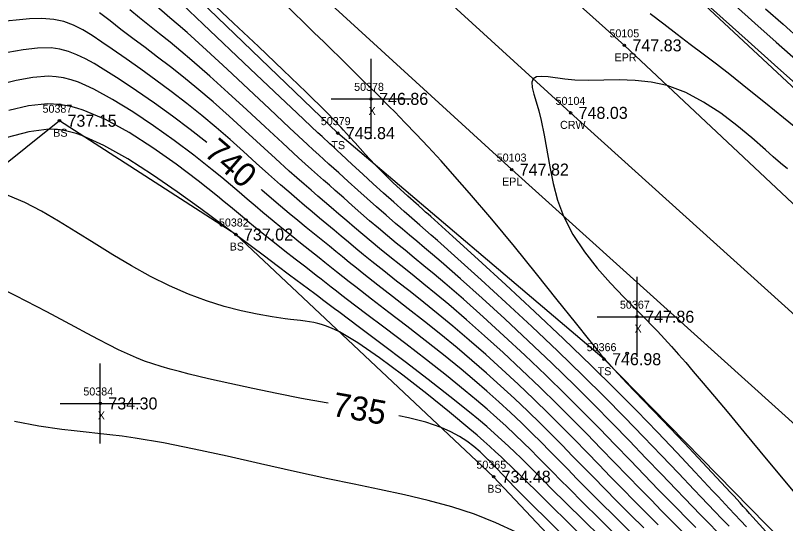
# Model space of a CAD drawing. Extents: x 1378535 to 1380697, y 997729 to 1000024.
# Drawn here: x 1379448.7 to 1379544.9, y 999060.1 to 999123.6 of the extents above; entities that cross this region are included whole.
import ezdxf

# ---------------------------------------------------------------- set-up
doc = ezdxf.new("R2010")
doc.units = 0
for name, color, linetype in [('RD_DTM_BkLn1', 7, 'Continuous'), ('RD_DTM_BkLn2', 7, 'Continuous'), ('RD_DTM_BkLn_txCode', 7, 'Continuous'), ('RD_DTM_Major1', 7, 'Continuous'), ('RD_DTM_Major1_Lbl', 7, 'Continuous'), ('RD_DTM_Minor1', 7, 'Continuous'), ('RD_EX_Misc', 7, 'Continuous'), ('RD_EX_Misc_txCode', 7, 'Continuous'), ('RD_EX_Road', 7, 'Continuous'), ('RD_EX_Road_txCode', 7, 'Continuous'), ('RD_EX_TX_Misc_ELEV', 7, 'Continuous'), ('RD_EX_TX_Road_ELEV', 7, 'Continuous'), ('RD_HC_Survey_ELEV', 7, 'Continuous'), ('RD_HC_Survey_txCode', 7, 'Continuous'), ('RD_SMD_Locator', 7, 'Continuous')]:
    doc.layers.add(name, color=color, linetype=linetype)

msp = doc.modelspace()

# ---------------------------------------------------------------- linework, layer by layer
at = {"layer": 'RD_DTM_BkLn1'}
msp.add_lwpolyline([(1379644.889, 998995.516), (1379603.59, 999033.022), (1379560.539, 999073.024), (1379518.05, 999111.381), (1379475.069, 999150.602), (1379431.045, 999190.013), (1379385.062, 999231.968), (1379339.18, 999273.058), (1379294.588, 999314.047), (1379247.38, 999356.59), (1379201.7, 999398.205), (1379156.533, 999438.891)], dxfattribs=at)
at = {"layer": 'RD_DTM_BkLn2'}
for points in [[(1379590.863, 999069.858), (1379554.692, 999106.364), (1379518.005, 999140.512), (1379485.458, 999168.983), (1379481.585, 999176.47), (1379486.445, 999177.186), (1379505.06, 999170.751), (1379534.048, 999159.381)], [(1379560.71, 999041.369), (1379522.229, 999080.615), (1379488.974, 999108.847), (1379453.566, 999142.959)], [(1379546.679, 999025.297), (1379508.429, 999065.934), (1379476.253, 999096.185), (1379454.22, 999110.396), (1379428.749, 999089.976)]]:
    msp.add_lwpolyline(points, dxfattribs=at)
at = {"layer": 'RD_DTM_Major1'}
for points in [[(1379537.839, 999059.753), (1379536.943, 999060.69), (1379536.072, 999061.598), (1379534.356, 999063.389), (1379533.482, 999064.303), (1379531.513, 999066.371), (1379529.41, 999068.579), (1379527.173, 999070.913), (1379524.799, 999073.359), (1379522.289, 999075.903), (1379519.642, 999078.532), (1379516.467, 999081.608), (1379513.213, 999084.691), (1379509.981, 999087.698), (1379506.873, 999090.545), (1379503.989, 999093.146), (1379501.432, 999095.419), (1379500.656, 999096.1), (1379499.922, 999096.742), (1379499.222, 999097.353), (1379498.548, 999097.94), (1379497.894, 999098.512), (1379497.251, 999099.076), (1379495.972, 999100.21), (1379494.697, 999101.355), (1379493.413, 999102.52), (1379492.108, 999103.714), (1379490.767, 999104.948), (1379489.379, 999106.231), (1379488.926, 999106.65), (1379488.465, 999107.077), (1379487.994, 999107.513), (1379487.014, 999108.425), (1379486.501, 999108.903), (1379483.902, 999111.34), (1379481.042, 999114.038), (1379478.047, 999116.874), (1379472.164, 999122.453), (1379469.533, 999124.945)], [(1379538.588, 999124.789), (1379541.068, 999122.592), (1379543.735, 999120.219), (1379546.494, 999117.758)], [(1379472.611, 999107.67), (1379470.538, 999109.304), (1379468.332, 999110.964), (1379466.083, 999112.587), (1379463.851, 999114.135), (1379461.693, 999115.571), (1379459.667, 999116.856), (1379458.535, 999117.538), (1379457.452, 999118.14), (1379456.394, 999118.648), (1379455.343, 999119.051), (1379454.276, 999119.335), (1379453.174, 999119.487), (1379451.478, 999119.471), (1379449.672, 999119.243), (1379447.767, 999118.899)], [(1379527.193, 999059.531), (1379525.522, 999061.194), (1379523.881, 999062.834), (1379522.28, 999064.449), (1379520.936, 999065.819), (1379519.615, 999067.174), (1379518.304, 999068.52), (1379516.99, 999069.864), (1379515.658, 999071.21), (1379514.296, 999072.566), (1379512.69, 999074.13), (1379511.029, 999075.709), (1379509.314, 999077.296), (1379507.548, 999078.885), (1379505.732, 999080.471), (1379503.868, 999082.047), (1379501.842, 999083.704), (1379499.801, 999085.329), (1379497.782, 999086.909), (1379495.822, 999088.428), (1379493.958, 999089.874), (1379492.226, 999091.233), (1379491.293, 999091.976), (1379490.407, 999092.691), (1379489.557, 999093.383), (1379488.733, 999094.059), (1379487.923, 999094.723), (1379487.117, 999095.382), (1379486.084, 999096.223), (1379485.039, 999097.071), (1379483.98, 999097.934), (1379482.906, 999098.819), (1379481.815, 999099.732), (1379480.705, 999100.68), (1379479.487, 999101.745), (1379479.429, 999101.796)], [(1379487.759, 999075.118), (1379487.533, 999075.157), (1379484.436, 999075.721), (1379481.364, 999076.321), (1379478.37, 999076.939), (1379475.511, 999077.562), (1379472.842, 999078.173), (1379470.419, 999078.756), (1379469.188, 999079.066), (1379468.033, 999079.373), (1379466.936, 999079.688), (1379465.881, 999080.021), (1379464.849, 999080.383), (1379463.823, 999080.785), (1379462.725, 999081.263), (1379461.588, 999081.802), (1379460.387, 999082.405), (1379459.098, 999083.078), (1379457.696, 999083.826), (1379456.154, 999084.652), (1379452.645, 999086.516), (1379448.75, 999088.536), (1379444.736, 999090.538)], [(1379517.922, 999057.815), (1379515.362, 999060.337), (1379513.038, 999062.646), (1379511.065, 999064.638), (1379510.389, 999065.333), (1379509.776, 999065.969), (1379508.615, 999067.183), (1379508.326, 999067.483), (1379508.041, 999067.776), (1379507.756, 999068.064), (1379507.467, 999068.35), (1379506.743, 999069.035), (1379505.964, 999069.708), (1379505.109, 999070.358), (1379504.158, 999070.978), (1379503.09, 999071.557), (1379501.885, 999072.087), (1379499.975, 999072.729), (1379497.812, 999073.285), (1379496.618, 999073.535)]]:
    msp.add_lwpolyline(points, dxfattribs=at)
at = {"layer": 'RD_DTM_Minor1'}
for points in [[(1379536.373, 999059.054), (1379535.317, 999060.14), (1379534.293, 999061.191), (1379533.284, 999062.227), (1379532.273, 999063.268), (1379531.241, 999064.335), (1379529.41, 999066.242), (1379527.468, 999068.27), (1379525.415, 999070.405), (1379523.248, 999072.637), (1379520.968, 999074.951), (1379518.572, 999077.335), (1379515.707, 999080.119), (1379512.77, 999082.91), (1379509.839, 999085.639), (1379506.993, 999088.238), (1379504.311, 999090.638), (1379501.872, 999092.771), (1379500.804, 999093.686), (1379499.799, 999094.538), (1379498.846, 999095.339), (1379497.935, 999096.103), (1379497.054, 999096.843), (1379496.192, 999097.575), (1379495.003, 999098.6), (1379493.824, 999099.634), (1379492.648, 999100.678), (1379491.472, 999101.733), (1379490.288, 999102.801), (1379489.093, 999103.881), (1379488.489, 999104.427), (1379487.876, 999104.982), (1379487.247, 999105.552), (1379486.597, 999106.143), (1379485.921, 999106.762), (1379485.214, 999107.413), (1379482.94, 999109.531), (1379480.443, 999111.877), (1379477.819, 999114.344), (1379475.165, 999116.825), (1379472.577, 999119.213), (1379470.153, 999121.4), (1379469.061, 999122.362), (1379468.019, 999123.267), (1379466.044, 999124.969)], [(1379540.002, 999059.687), (1379539.267, 999060.475), (1379538.556, 999061.237), (1379537.859, 999061.982), (1379536.485, 999063.45), (1379535.793, 999064.189), (1379533.619, 999066.505), (1379531.32, 999068.941), (1379528.885, 999071.491), (1379526.304, 999074.152), (1379523.565, 999076.92), (1379520.66, 999079.792), (1379517.15, 999083.175), (1379513.535, 999086.585), (1379509.944, 999089.918), (1379506.505, 999093.07), (1379503.344, 999095.939), (1379500.59, 999098.419), (1379500.265, 999098.71), (1379499.949, 999098.994), (1379499.642, 999099.269), (1379499.05, 999099.8), (1379498.765, 999100.056), (1379497.728, 999100.99), (1379496.777, 999101.853), (1379495.904, 999102.661), (1379495.095, 999103.428), (1379494.341, 999104.167), (1379493.629, 999104.895), (1379493.014, 999105.553), (1379492.407, 999106.222), (1379491.79, 999106.914), (1379491.146, 999107.639), (1379490.456, 999108.405), (1379489.703, 999109.224), (1379489.378, 999109.571), (1379489.04, 999109.928), (1379488.685, 999110.298), (1379488.314, 999110.682), (1379487.924, 999111.08), (1379487.514, 999111.495), (1379485.026, 999113.954), (1379482.142, 999116.732), (1379479.054, 999119.663), (1379475.953, 999122.58), (1379473.033, 999125.316)], [(1379543.687, 999057.72), (1379540.413, 999061.36), (1379540.014, 999061.799), (1379539.615, 999062.236), (1379539.217, 999062.672), (1379538.419, 999063.541), (1379538.02, 999063.975), (1379535.115, 999067.094), (1379532.259, 999070.115), (1379529.563, 999072.943), (1379527.133, 999075.482), (1379525.079, 999077.636), (1379523.509, 999079.309), (1379523.167, 999079.683), (1379522.861, 999080.024), (1379522.581, 999080.342), (1379522.316, 999080.65), (1379522.055, 999080.96), (1379521.788, 999081.284), (1379521.743, 999081.337), (1379521.699, 999081.392), (1379521.654, 999081.447), (1379521.562, 999081.56), (1379521.515, 999081.618), (1379521.358, 999081.812), (1379521.194, 999082.016), (1379521.022, 999082.23), (1379520.652, 999082.694), (1379520.451, 999082.946), (1379518.65, 999085.21), (1379516.391, 999088.043), (1379513.808, 999091.259), (1379511.032, 999094.673), (1379508.198, 999098.098), (1379505.439, 999101.35), (1379503.605, 999103.448), (1379501.877, 999105.375), (1379500.257, 999107.135), (1379498.75, 999108.737), (1379497.357, 999110.187), (1379496.082, 999111.49), (1379495.384, 999112.195), (1379494.721, 999112.86), (1379494.086, 999113.491), (1379492.876, 999114.689), (1379492.286, 999115.271), (1379491.666, 999115.883), (1379491.041, 999116.5), (1379490.403, 999117.129), (1379489.747, 999117.775), (1379489.064, 999118.446), (1379488.349, 999119.146), (1379487.236, 999120.231), (1379486.042, 999121.391), (1379484.772, 999122.623), (1379482.013, 999125.298)], [(1379534.377, 999125.61), (1379537.116, 999123.139), (1379540.215, 999120.351), (1379543.53, 999117.38), (1379546.917, 999114.356)], [(1379532.087, 999059.008), (1379530.744, 999060.36), (1379529.418, 999061.694), (1379528.096, 999063.031), (1379526.765, 999064.386), (1379525.164, 999066.034), (1379523.525, 999067.73), (1379521.841, 999069.473), (1379520.102, 999071.258), (1379518.303, 999073.084), (1379516.436, 999074.947), (1379514.218, 999077.11), (1379511.935, 999079.285), (1379509.62, 999081.438), (1379507.309, 999083.537), (1379505.034, 999085.547), (1379502.831, 999087.436), (1379501.244, 999088.756), (1379499.717, 999090), (1379498.248, 999091.178), (1379496.84, 999092.301), (1379495.491, 999093.38), (1379494.201, 999094.424), (1379493.125, 999095.313), (1379492.087, 999096.187), (1379491.077, 999097.048), (1379490.087, 999097.899), (1379489.11, 999098.742), (1379488.137, 999099.58), (1379487.32, 999100.279), (1379486.492, 999100.987), (1379485.646, 999101.714), (1379484.774, 999102.469), (1379483.869, 999103.262), (1379482.923, 999104.105), (1379481.194, 999105.678), (1379477.42, 999109.154), (1379475.429, 999110.963), (1379473.406, 999112.755), (1379471.379, 999114.483), (1379469.72, 999115.833), (1379468.083, 999117.118), (1379466.475, 999118.347), (1379464.904, 999119.53), (1379463.377, 999120.677), (1379461.9, 999121.8), (1379460.531, 999122.856), (1379459.197, 999123.863)], [(1379533.697, 999059.58), (1379532.518, 999060.777), (1379531.354, 999061.958), (1379530.189, 999063.145), (1379529.005, 999064.359), (1379527.29, 999066.134), (1379525.499, 999067.995), (1379523.63, 999069.934), (1379521.677, 999071.943), (1379519.636, 999074.015), (1379517.505, 999076.14), (1379514.964, 999078.614), (1379512.355, 999081.097), (1379509.732, 999083.539), (1379507.151, 999085.889), (1379504.668, 999088.097), (1379502.337, 999090.113), (1379501.001, 999091.239), (1379499.734, 999092.288), (1379498.529, 999093.274), (1379497.376, 999094.213), (1379496.266, 999095.12), (1379495.19, 999096.009), (1379494.058, 999096.963), (1379492.95, 999097.915), (1379491.86, 999098.864), (1379490.782, 999099.811), (1379489.711, 999100.756), (1379488.64, 999101.701), (1379487.925, 999102.33), (1379487.201, 999102.967), (1379486.459, 999103.622), (1379485.691, 999104.304), (1379484.891, 999105.021), (1379484.05, 999105.784), (1379482.058, 999107.621), (1379479.896, 999109.636), (1379477.626, 999111.752), (1379475.306, 999113.892), (1379472.996, 999115.978), (1379470.758, 999117.932), (1379469.368, 999119.1), (1379468.026, 999120.198), (1379466.727, 999121.242), (1379465.462, 999122.252), (1379464.227, 999123.243), (1379463.013, 999124.234)], [(1379542.392, 999124.376), (1379544.581, 999122.445), (1379546.823, 999120.457)], [(1379528.97, 999059.943), (1379527.475, 999061.439), (1379525.993, 999062.927), (1379524.522, 999064.418), (1379523.043, 999065.932), (1379521.56, 999067.461), (1379520.062, 999069.005), (1379518.537, 999070.568), (1379516.976, 999072.151), (1379515.366, 999073.756), (1379513.461, 999075.615), (1379511.495, 999077.487), (1379509.484, 999079.354), (1379507.445, 999081.198), (1379505.393, 999083.001), (1379503.344, 999084.744), (1379501.526, 999086.243), (1379499.74, 999087.68), (1379497.999, 999089.056), (1379496.322, 999090.373), (1379494.721, 999091.631), (1379493.214, 999092.83), (1379492.204, 999093.651), (1379491.238, 999094.447), (1379490.308, 999095.223), (1379489.401, 999095.984), (1379488.51, 999096.735), (1379487.622, 999097.48), (1379486.7, 999098.249), (1379485.767, 999099.026), (1379484.817, 999099.82), (1379483.844, 999100.641), (1379482.844, 999101.499), (1379481.81, 999102.402), (1379480.338, 999103.718), (1379478.797, 999105.114), (1379477.19, 999106.568), (1379475.522, 999108.057), (1379473.794, 999109.558), (1379472.01, 999111.05), (1379470.111, 999112.564), (1379468.184, 999114.035), (1379466.259, 999115.457), (1379464.365, 999116.82), (1379462.532, 999118.118), (1379460.788, 999119.342), (1379459.529, 999120.219), (1379458.318, 999121.025), (1379457.133, 999121.736), (1379455.952, 999122.328), (1379454.754, 999122.777), (1379453.516, 999123.061), (1379452.034, 999123.17), (1379450.469, 999123.108), (1379448.817, 999122.951), (1379447.073, 999122.775)], [(1379527.998, 999123.786), (1379529.689, 999122.48), (1379531.348, 999121.219), (1379532.989, 999119.98), (1379534.624, 999118.745), (1379536.266, 999117.493), (1379537.927, 999116.203), (1379540.146, 999114.437), (1379542.393, 999112.617), (1379544.642, 999110.789), (1379546.866, 999108.998)], [(1379525.408, 999059.128), (1379523.559, 999060.961), (1379521.762, 999062.751), (1379520.044, 999064.476), (1379518.851, 999065.687), (1379517.7, 999066.861), (1379516.577, 999068.009), (1379515.467, 999069.137), (1379514.356, 999070.256), (1379513.228, 999071.374), (1379511.904, 999072.659), (1379510.532, 999073.957), (1379509.102, 999075.272), (1379507.608, 999076.608), (1379506.04, 999077.967), (1379504.391, 999079.352), (1379502.187, 999081.143), (1379499.902, 999082.948), (1379497.6, 999084.734), (1379495.345, 999086.466), (1379493.2, 999088.11), (1379491.229, 999089.634), (1379490.392, 999090.289), (1379489.597, 999090.916), (1379488.834, 999091.522), (1379487.37, 999092.69), (1379486.651, 999093.263), (1379485.491, 999094.184), (1379484.323, 999095.109), (1379483.149, 999096.044), (1379481.969, 999096.993), (1379480.787, 999097.958), (1379479.602, 999098.945), (1379478.638, 999099.764), (1379477.659, 999100.605), (1379476.649, 999101.473), (1379475.593, 999102.371), (1379474.475, 999103.305), (1379473.282, 999104.281), (1379471.002, 999106.076), (1379468.531, 999107.929), (1379465.959, 999109.761), (1379463.372, 999111.492), (1379460.858, 999113.041), (1379458.506, 999114.329), (1379457.527, 999114.798), (1379456.584, 999115.195), (1379455.661, 999115.514), (1379454.742, 999115.751), (1379453.814, 999115.901), (1379452.862, 999115.96), (1379450.9, 999115.817), (1379448.816, 999115.421), (1379446.637, 999114.886)], [(1379545.137, 999104.39), (1379544.279, 999105.112), (1379543.36, 999105.904), (1379542.372, 999106.766), (1379540.674, 999108.243), (1379538.808, 999109.796), (1379536.797, 999111.326), (1379534.663, 999112.735), (1379532.431, 999113.923), (1379530.122, 999114.791), (1379528.123, 999115.225), (1379526.115, 999115.432), (1379524.128, 999115.486), (1379522.19, 999115.464), (1379520.332, 999115.438), (1379518.582, 999115.483), (1379517.348, 999115.597), (1379515.234, 999115.873), (1379514.413, 999115.932), (1379513.786, 999115.872), (1379513.383, 999115.64), (1379513.22, 999115.198), (1379513.259, 999114.556), (1379513.447, 999113.735), (1379513.733, 999112.757), (1379514.066, 999111.643), (1379514.394, 999110.414), (1379514.771, 999108.603), (1379515.451, 999104.638), (1379515.872, 999102.568), (1379516.426, 999100.497), (1379517.172, 999098.467), (1379518.345, 999096.178), (1379519.776, 999094.013), (1379521.375, 999091.982), (1379523.052, 999090.095), (1379524.718, 999088.36), (1379526.756, 999086.314), (1379527.212, 999085.854), (1379527.653, 999085.405), (1379528.081, 999084.966), (1379528.5, 999084.531), (1379528.912, 999084.099), (1379529.785, 999083.163), (1379530.652, 999082.208), (1379531.529, 999081.219), (1379532.431, 999080.182), (1379533.373, 999079.083), (1379534.37, 999077.908), (1379536.018, 999075.951), (1379537.804, 999073.815), (1379539.703, 999071.535), (1379541.69, 999069.141), (1379543.74, 999066.665), (1379545.828, 999064.141)], [(1379523.613, 999058.738), (1379521.586, 999060.743), (1379519.64, 999062.674), (1379517.824, 999064.49), (1379516.799, 999065.524), (1379515.826, 999066.511), (1379514.89, 999067.46), (1379513.978, 999068.38), (1379513.074, 999069.283), (1379512.164, 999070.177), (1379511.102, 999071.2), (1379509.999, 999072.235), (1379508.841, 999073.29), (1379507.615, 999074.375), (1379506.307, 999075.5), (1379504.901, 999076.672), (1379502.554, 999078.567), (1379500.04, 999080.539), (1379497.455, 999082.53), (1379494.891, 999084.483), (1379492.444, 999086.34), (1379490.208, 999088.043), (1379489.496, 999088.588), (1379488.816, 999089.112), (1379488.16, 999089.618), (1379487.524, 999090.111), (1379486.901, 999090.594), (1379486.285, 999091.071), (1379484.97, 999092.088), (1379483.661, 999093.103), (1379482.356, 999094.119), (1379481.054, 999095.144), (1379479.754, 999096.182), (1379478.454, 999097.24), (1379477.76, 999097.814), (1379477.056, 999098.4), (1379476.334, 999099.002), (1379475.585, 999099.626), (1379474.799, 999100.275), (1379473.968, 999100.956), (1379471.52, 999102.911), (1379468.792, 999104.981), (1379465.889, 999107.033), (1379462.913, 999108.932), (1379459.968, 999110.543), (1379457.158, 999111.73), (1379456.4, 999111.971), (1379455.657, 999112.167), (1379454.921, 999112.317), (1379454.188, 999112.421), (1379453.453, 999112.479), (1379452.709, 999112.49), (1379450.346, 999112.249), (1379447.893, 999111.695)], [(1379521.808, 999058.366), (1379519.607, 999060.538), (1379517.524, 999062.598), (1379515.631, 999064.481), (1379514.792, 999065.32), (1379514.004, 999066.11), (1379513.255, 999066.861), (1379512.53, 999067.582), (1379511.82, 999068.281), (1379511.11, 999068.969), (1379510.286, 999069.751), (1379509.431, 999070.541), (1379508.532, 999071.35), (1379507.571, 999072.19), (1379506.534, 999073.072), (1379505.406, 999074.007), (1379502.968, 999075.964), (1379500.258, 999078.078), (1379497.396, 999080.27), (1379494.504, 999082.459), (1379491.701, 999084.567), (1379489.109, 999086.511), (1379488.583, 999086.906), (1379488.071, 999087.291), (1379487.571, 999087.667), (1379487.08, 999088.036), (1379486.597, 999088.399), (1379486.12, 999088.758), (1379484.533, 999089.948), (1379482.967, 999091.12), (1379481.403, 999092.289), (1379479.82, 999093.471), (1379478.199, 999094.681), (1379476.519, 999095.935), (1379476.212, 999096.164), (1379475.903, 999096.395), (1379475.589, 999096.629), (1379475.272, 999096.866), (1379474.95, 999097.107), (1379474.623, 999097.351), (1379471.889, 999099.382), (1379468.929, 999101.527), (1379465.851, 999103.651), (1379462.764, 999105.619), (1379459.777, 999107.295), (1379456.998, 999108.544), (1379456.309, 999108.787), (1379455.633, 999108.988), (1379454.962, 999109.145), (1379454.286, 999109.255), (1379453.598, 999109.317), (1379452.887, 999109.327), (1379450.398, 999109.023), (1379447.687, 999108.316)], [(1379520.076, 999057.927), (1379515.51, 999062.422), (1379513.539, 999064.365), (1379512.898, 999064.998), (1379512.292, 999065.597), (1379511.71, 999066.169), (1379511.144, 999066.721), (1379510.585, 999067.262), (1379510.024, 999067.798), (1379509.37, 999068.414), (1379508.689, 999069.043), (1379507.97, 999069.694), (1379507.2, 999070.379), (1379506.367, 999071.106), (1379505.459, 999071.885), (1379502.939, 999073.991), (1379500.095, 999076.289), (1379497.113, 999078.61), (1379494.179, 999080.784), (1379491.48, 999082.64), (1379489.202, 999084.011), (1379488.568, 999084.332), (1379487.989, 999084.59), (1379487.454, 999084.794), (1379486.951, 999084.955), (1379486.468, 999085.081), (1379485.993, 999085.182), (1379485.455, 999085.277), (1379484.905, 999085.358), (1379484.332, 999085.431), (1379483.088, 999085.578), (1379482.398, 999085.664), (1379480.766, 999085.902), (1379478.925, 999086.228), (1379476.917, 999086.659), (1379474.786, 999087.208), (1379472.575, 999087.89), (1379470.328, 999088.721), (1379467.953, 999089.768), (1379465.587, 999090.962), (1379463.232, 999092.269), (1379460.891, 999093.656), (1379458.566, 999095.086), (1379456.257, 999096.526), (1379454.114, 999097.846), (1379451.991, 999099.084), (1379449.891, 999100.18), (1379447.817, 999101.073)], [(1379511.265, 999059.016), (1379508.702, 999060.193), (1379506.046, 999061.244), (1379503.201, 999062.181), (1379500.284, 999062.983), (1379497.288, 999063.691), (1379494.202, 999064.347), (1379491.019, 999064.991), (1379487.73, 999065.667), (1379483.574, 999066.573), (1379479.345, 999067.532), (1379475.141, 999068.486), (1379471.059, 999069.382), (1379467.198, 999070.161), (1379463.656, 999070.768), (1379462.048, 999070.991), (1379460.512, 999071.174), (1379459.02, 999071.334), (1379457.543, 999071.488), (1379456.051, 999071.65), (1379454.516, 999071.837), (1379451.636, 999072.265), (1379448.593, 999072.819)]]:
    msp.add_lwpolyline(points, dxfattribs=at)
at = {"layer": 'RD_EX_Misc'}
for p, q in [((1379493.136, 999108.13), (1379493.136, 999118.13)), ((1379488.136, 999113.13), (1379498.136, 999113.13)), ((1379526.359, 999080.921), (1379526.359, 999090.921)), ((1379521.359, 999085.921), (1379531.359, 999085.921)), ((1379459.32, 999070.084), (1379459.32, 999080.084)), ((1379454.32, 999075.084), (1379464.32, 999075.084))]:
    msp.add_line(p, q, dxfattribs=at)
at = {"layer": 'RD_EX_Road'}
for points in [[(1379652.216, 999003.544), (1379610.671, 999040.913), (1379567.405, 999079.792), (1379524.774, 999119.811), (1379481.793, 999158.312), (1379438.693, 999197.69), (1379392.81, 999238.626), (1379346.749, 999280.784), (1379301.799, 999321.656), (1379254.546, 999364.519), (1379209.475, 999405.54), (1379163.997, 999446.485)], [(1379637.067, 998987.215), (1379597.137, 999025.676), (1379553.307, 999065.907), (1379510.702, 999104.297), (1379468.488, 999142.894), (1379424.884, 999182.89), (1379377.902, 999224.837), (1379333.605, 999264.984), (1379287.277, 999307.211), (1379240.784, 999348.984), (1379194.921, 999391.17), (1379151.382, 999431.093)]]:
    msp.add_lwpolyline(points, dxfattribs=at)
at = {"layer": 'RD_SMD_Locator'}
for centre in [(1379524.774, 999119.811), (1379493.136, 999113.13), (1379454.3, 999112.355), (1379518.05, 999111.381), (1379454.22, 999110.396), (1379488.974, 999108.847), (1379510.702, 999104.297), (1379476.253, 999096.185), (1379526.359, 999085.921), (1379525.115, 999081.353), (1379522.229, 999080.615), (1379459.32, 999075.084), (1379508.429, 999065.934)]:
    msp.add_circle(centre, 0.15, dxfattribs=at)

# ---------------------------------------------------------------- texts
at = {"layer": 'RD_DTM_BkLn_txCode'}
for s, p in [('50387', (1379452.102, 999111.396)), ('50379', (1379486.856, 999109.847)), ('BS', (1379453.44, 999108.396)), ('TS', (1379488.179, 999106.847)), ('50382', (1379474.135, 999097.185)), ('BS', (1379475.473, 999094.185)), ('50366', (1379520.064, 999081.615)), ('TS', (1379521.434, 999078.615)), ('50365', (1379506.287, 999066.934)), ('BS', (1379507.649, 999063.934))]:
    msp.add_text(s, height=1, dxfattribs=at).set_placement(p)
at = {"layer": 'RD_DTM_Major1_Lbl'}
for s, rotation, p in [('740', 319.25271, (1379472.121, 999106.179)), ('735', 349.86784, (1379488.141, 999073.563))]:
    msp.add_text(s, height=3, rotation=rotation, dxfattribs=at).set_placement(p)
at = {"layer": 'RD_EX_Misc_txCode'}
for s, p in [('50378', (1379491.018, 999114.13)), ('X', (1379492.821, 999111.13)), ('50367', (1379524.217, 999086.921)), ('X', (1379526.044, 999083.921)), ('50384', (1379457.202, 999076.084)), ('X', (1379459.005, 999073.084))]:
    msp.add_text(s, height=1, dxfattribs=at).set_placement(p)
at = {"layer": 'RD_EX_Road_txCode'}
for s, p in [('50105', (1379522.9, 999120.811)), ('EPR', (1379523.546, 999117.811)), ('50103', (1379508.828, 999105.297)), ('EPL', (1379509.497, 999102.297))]:
    msp.add_text(s, height=1, dxfattribs=at).set_placement(p)
at = {"layer": 'RD_EX_TX_Misc_ELEV'}
for s, p in [('746.86', (1379494.136, 999112.38)), ('737.15', (1379455.22, 999109.646)), ('745.84', (1379489.974, 999108.097)), ('737.02', (1379477.253, 999095.435)), ('747.86', (1379527.359, 999085.171)), ('746.98', (1379523.229, 999079.865)), ('734.30', (1379460.32, 999074.334)), ('734.48', (1379509.429, 999065.184))]:
    msp.add_text(s, height=1.5, dxfattribs=at).set_placement(p)
at = {"layer": 'RD_EX_TX_Road_ELEV'}
for s, p in [('747.83', (1379525.774, 999119.061)), ('747.82', (1379511.702, 999103.547))]:
    msp.add_text(s, height=1.5, dxfattribs=at).set_placement(p)
at = {"layer": 'RD_HC_Survey_ELEV'}
msp.add_text('748.03', height=1.5, dxfattribs=at).set_placement((1379519.05, 999110.631))
at = {"layer": 'RD_HC_Survey_txCode'}
for s, p in [('50104', (1379516.176, 999112.381)), ('CRW', (1379516.735, 999109.381))]:
    msp.add_text(s, height=1, dxfattribs=at).set_placement(p)

doc.saveas('drawing.dxf')
